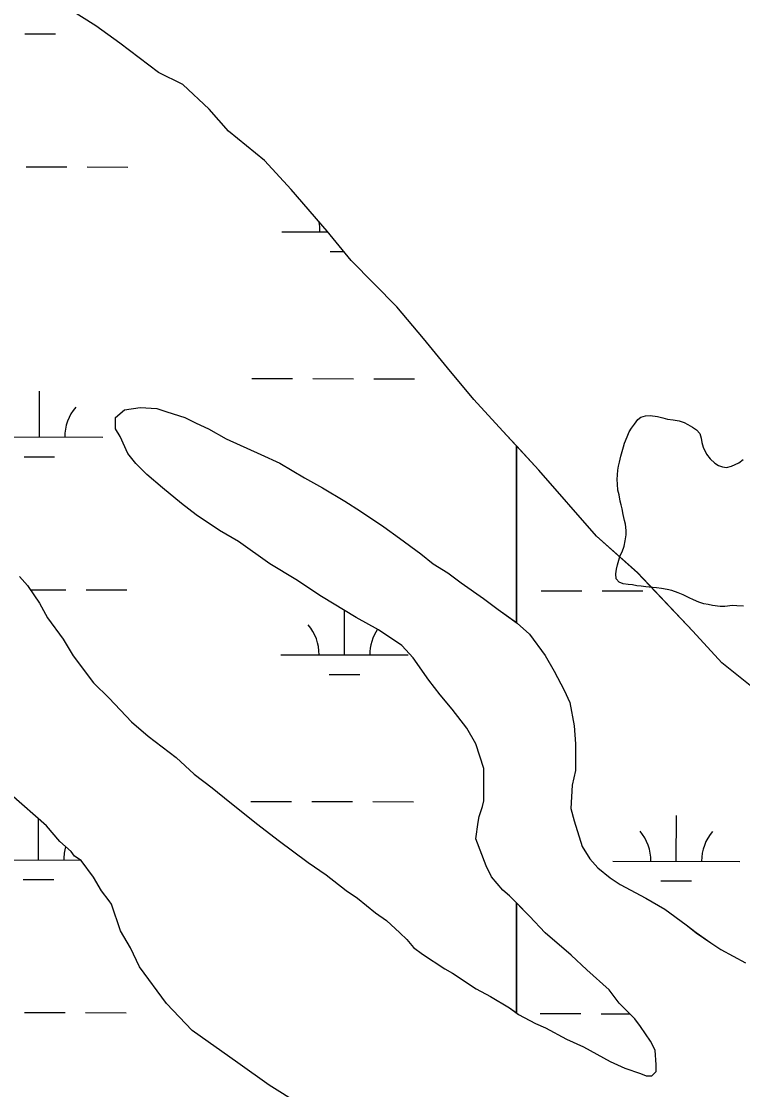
# Model space of a CAD drawing. Extents: x 3187622 to 3225504, y 800805 to 826213.
# Drawn here: x 3214612 to 3215180, y 821167 to 822008 of the extents above; entities that cross this region are included whole.
import ezdxf

# ---------------------------------------------------------------- set-up
doc = ezdxf.new("R2010")
doc.units = 0
for name, color, linetype in [('V-SITE-VEGE', 7, 'Continuous'), ('V-TOPO-SHOR', 7, 'Continuous'), ('V-WETL-SWMP', 7, 'Continuous')]:
    doc.layers.add(name, color=color, linetype=linetype)

msp = doc.modelspace()

# ---------------------------------------------------------------- linework, layer by layer
at = {"layer": 'V-SITE-VEGE'}
for p, q in [((3214670.99, 822004.03), (3214646.29, 822019.46)), ((3214689.98, 821990.55), (3214670.99, 822004.03)), ((3214720.35, 821967.45), (3214689.98, 821990.55)), ((3214739.37, 821957.79), (3214720.35, 821967.45)), ((3214760.23, 821938.57), (3214739.37, 821957.79)), ((3214775.37, 821921.3), (3214760.23, 821938.57)), ((3214803.84, 821898.22), (3214775.37, 821921.3)), ((3214824.67, 821875.19), (3214803.84, 821898.22)), ((3214853.07, 821842.56), (3214824.67, 821875.19)), ((3214872, 821819.54), (3214853.07, 821842.56)), ((3214908, 821783.06), (3214872, 821819.54)), ((3214928.82, 821758.11), (3214908, 821783.06)), ((3214947.75, 821735.1), (3214928.82, 821758.11)), ((3214968.57, 821710.16), (3214947.75, 821735.1)), ((3214991.29, 821685.2), (3214968.57, 821710.16)), ((3214686.52, 821695.86), (3214693.55, 821702.03)), ((3214693.55, 821702.03), (3214705.87, 821703.8)), ((3214705.87, 821703.8), (3214719.07, 821702.93)), ((3214719.07, 821702.93), (3214726.99, 821700.3)), ((3214726.99, 821700.3), (3214741.08, 821695.91)), ((3214686.53, 821687.07), (3214686.52, 821695.86)), ((3214741.08, 821695.91), (3214749.88, 821691.52)), ((3214749.88, 821691.52), (3214759.56, 821687.13)), ((3214690.05, 821680.91), (3214686.53, 821687.07)), ((3214759.56, 821687.13), (3214773.65, 821679.22)), ((3215019.71, 821654.49), (3214991.29, 821685.2)), ((3214696.22, 821667.71), (3214690.05, 821680.91)), ((3214773.65, 821679.22), (3214800.94, 821666.93)), ((3214702.39, 821659.8), (3214696.22, 821667.71)), ((3214800.94, 821666.93), (3214815.9, 821659.9)), ((3214711.2, 821651.01), (3214702.39, 821659.8)), ((3214815.9, 821659.9), (3214835.27, 821648.48)), ((3214723.52, 821640.46), (3214711.2, 821651.01)), ((3214835.27, 821648.48), (3214849.35, 821640.57)), ((3215065.15, 821602.68), (3215019.71, 821654.49)), ((3214738.49, 821628.16), (3214723.52, 821640.46)), ((3214849.35, 821640.57), (3214866.96, 821630.03)), ((3214749.94, 821619.36), (3214738.49, 821628.16)), ((3214866.96, 821630.03), (3214879.29, 821622.12)), ((3214768.43, 821607.06), (3214749.94, 821619.36)), ((3214879.29, 821622.12), (3214897.78, 821609.82)), ((3214783.4, 821598.28), (3214768.43, 821607.06)), ((3214897.78, 821609.82), (3214910.1, 821601.03)), ((3214808.05, 821580.7), (3214783.4, 821598.28)), ((3214910.1, 821601.03), (3214926.83, 821588.72)), ((3215097.39, 821573.84), (3215065.15, 821602.68)), ((3214926.83, 821588.72), (3214936.52, 821580.81)), ((3214828.3, 821568.4), (3214808.05, 821580.7)), ((3214936.52, 821580.81), (3214947.97, 821573.78)), ((3214947.97, 821573.78), (3214958.53, 821565.87)), ((3215140.97, 821527.77), (3215097.39, 821573.84)), ((3214610.95, 821570.85), (3214617.12, 821563.81)), ((3214617.12, 821563.81), (3214626.81, 821549.74)), ((3214848.55, 821555.22), (3214828.3, 821568.4)), ((3214958.53, 821565.87), (3214976.14, 821553.57)), ((3214875.84, 821538.52), (3214848.55, 821555.22)), ((3214626.81, 821549.74), (3214632.98, 821538.31)), ((3214976.14, 821553.57), (3214987.59, 821544.78)), ((3214632.98, 821538.31), (3214645.31, 821521.6)), ((3214893.45, 821528.86), (3214875.84, 821538.52)), ((3214987.59, 821544.78), (3215002.56, 821534.23)), ((3215002.56, 821534.23), (3215012.24, 821525.44)), ((3214645.31, 821521.6), (3214653.24, 821508.41)), ((3214911.94, 821516.55), (3214893.45, 821528.86)), ((3215012.24, 821525.44), (3215024.58, 821508.73)), ((3215163.69, 821502.81), (3215140.97, 821527.77)), ((3214920.75, 821506.88), (3214911.94, 821516.55)), ((3214653.24, 821508.41), (3214669.1, 821487.3)), ((3214933.08, 821489.3), (3214920.75, 821506.88)), ((3215024.58, 821508.73), (3215031.63, 821496.42)), ((3215031.63, 821496.42), (3215039.56, 821481.47)), ((3215199.75, 821473.96), (3215163.69, 821502.81)), ((3214941.89, 821477.86), (3214933.08, 821489.3)), ((3214669.1, 821487.3), (3214681.43, 821475)), ((3215039.56, 821481.47), (3215043.97, 821471.79)), ((3214681.43, 821475), (3214699.05, 821456.53)), ((3214951.58, 821466.43), (3214941.89, 821477.86)), ((3215043.97, 821471.79), (3215047.5, 821453.32)), ((3214963.03, 821451.48), (3214951.58, 821466.43)), ((3214699.05, 821456.53), (3214712.25, 821445.11)), ((3214970.08, 821439.17), (3214963.03, 821451.48)), ((3215047.5, 821453.32), (3215048.4, 821439.24)), ((3214712.25, 821445.11), (3214734.27, 821428.41)), ((3214976.26, 821419.82), (3214970.08, 821439.17)), ((3215048.4, 821439.24), (3215048.41, 821418.12)), ((3214734.27, 821428.41), (3214748.36, 821415.22)), ((3214748.36, 821415.22), (3214762.45, 821404.67)), ((3214976.27, 821408.38), (3214976.26, 821419.82)), ((3215048.41, 821418.12), (3215045.79, 821406.68)), ((3214762.45, 821404.67), (3214776.53, 821393.24)), ((3214976.28, 821394.3), (3214976.27, 821408.38)), ((3215045.79, 821406.68), (3215044.92, 821388.2)), ((3214632.24, 821374.64), (3214604.06, 821399.25)), ((3214776.53, 821393.24), (3214798.55, 821375.67)), ((3214972.77, 821381.98), (3214975.4, 821389.9)), ((3214975.4, 821389.9), (3214976.28, 821394.3)), ((3215044.92, 821388.2), (3215047.57, 821378.52)), ((3214971.9, 821377.58), (3214972.77, 821381.98)), ((3215047.57, 821378.52), (3215053.75, 821358.29)), ((3214642.81, 821362.33), (3214632.24, 821374.64)), ((3214798.55, 821375.67), (3214814.4, 821363.36)), ((3214970.15, 821364.38), (3214971.9, 821377.58)), ((3214651.62, 821354.42), (3214642.81, 821362.33)), ((3214814.4, 821363.36), (3214838.17, 821345.78)), ((3214978.09, 821343.26), (3214970.15, 821364.38)), ((3214654.26, 821350.9), (3214651.62, 821354.42)), ((3215053.75, 821358.29), (3215059.91, 821348.61)), ((3214659.54, 821347.39), (3214654.26, 821350.9)), ((3214669.23, 821334.2), (3214659.54, 821347.39)), ((3214838.17, 821345.78), (3214852.26, 821336.11)), ((3215059.91, 821348.61), (3215066.08, 821341.58)), ((3214982.49, 821334.47), (3214978.09, 821343.26)), ((3215066.08, 821341.58), (3215075.77, 821333.67)), ((3214675.4, 821323.64), (3214669.23, 821334.2)), ((3214852.26, 821336.11), (3214868.11, 821323.81)), ((3214991.3, 821323.92), (3214982.49, 821334.47)), ((3215075.77, 821333.67), (3215083.69, 821328.4)), ((3215083.69, 821328.4), (3215103.94, 821317.86)), ((3214681.57, 821315.73), (3214675.4, 821323.64)), ((3214868.11, 821323.81), (3214876.92, 821317.66)), ((3214996.58, 821319.52), (3214991.3, 821323.92)), ((3214683.33, 821313.09), (3214681.57, 821315.73)), ((3214690.39, 821291.98), (3214683.33, 821313.09)), ((3214876.92, 821317.66), (3214891, 821306.23)), ((3215012.44, 821303.7), (3214996.58, 821319.52)), ((3215103.94, 821317.86), (3215118.9, 821309.07)), ((3214891, 821306.23), (3214899.81, 821300.08)), ((3215024.77, 821290.51), (3215012.44, 821303.7)), ((3215118.9, 821309.07), (3215135.64, 821296.76)), ((3214899.81, 821300.08), (3214910.38, 821290.41)), ((3215135.64, 821296.76), (3215143.56, 821290.61)), ((3214698.32, 821278.79), (3214690.39, 821291.98)), ((3214910.38, 821290.41), (3214915.66, 821285.13)), ((3215045.02, 821272.93), (3215024.77, 821290.51)), ((3215143.56, 821290.61), (3215155, 821282.71)), ((3214705.37, 821263.83), (3214698.32, 821278.79)), ((3214915.66, 821285.13), (3214920.95, 821278.98)), ((3214920.95, 821278.98), (3214927.99, 821273.71)), ((3215155, 821282.71), (3215162.93, 821277.43)), ((3214927.99, 821273.71), (3214945.6, 821262.28)), ((3215057.35, 821261.5), (3215045.02, 821272.93)), ((3215162.93, 821277.43), (3215182.3, 821266.89)), ((3214726.52, 821234.81), (3214705.37, 821263.83)), ((3214945.6, 821262.28), (3214951.76, 821258.77)), ((3215074.96, 821245.68), (3215057.35, 821261.5)), ((3214951.76, 821258.77), (3214970.25, 821246.46)), ((3214970.25, 821246.46), (3214981.69, 821240.32)), ((3215082.89, 821235.12), (3215074.96, 821245.68)), ((3214981.69, 821240.32), (3214996.66, 821231.53)), ((3214746.78, 821213.71), (3214726.52, 821234.81)), ((3214996.66, 821231.53), (3215003.7, 821226.26)), ((3215095.22, 821222.82), (3215082.89, 821235.12)), ((3215003.7, 821226.26), (3215016.91, 821219.23)), ((3215016.91, 821219.23), (3215024.83, 821215.72)), ((3215099.63, 821216.66), (3215095.22, 821222.82)), ((3214782.88, 821188.22), (3214746.78, 821213.71)), ((3215024.83, 821215.72), (3215041.56, 821206.93)), ((3215107.56, 821205.23), (3215099.63, 821216.66)), ((3215041.56, 821206.93), (3215054.76, 821200.78)), ((3215111.08, 821198.19), (3215107.56, 821205.23)), ((3215054.76, 821200.78), (3215075.89, 821189.36)), ((3215111.97, 821186.75), (3215111.08, 821198.19)), ((3214807.53, 821170.65), (3214782.88, 821188.22)), ((3215075.89, 821189.36), (3215087.34, 821184.09)), ((3215111.98, 821181.47), (3215111.97, 821186.75)), ((3215087.34, 821184.09), (3215099.66, 821179.7)), ((3215099.66, 821179.7), (3215104.06, 821177.95)), ((3215104.06, 821177.95), (3215108.46, 821177.95)), ((3215108.46, 821177.95), (3215111.98, 821181.47)), ((3214831.3, 821155.71), (3214807.53, 821170.65))]:
    msp.add_line(p, q, dxfattribs=at)
at = {"layer": 'V-TOPO-SHOR'}
msp.add_lwpolyline([(3215180.64, 821547.46), (3215175.46, 821547.87), (3215172.1, 821548.01), (3215165.95, 821547.3), (3215162.31, 821547.3), (3215156.43, 821547.99), (3215152.93, 821548.69), (3215149.57, 821549.39), (3215145.65, 821550.64), (3215141.31, 821552.46), (3215137.95, 821554.13), (3215133.33, 821556.37), (3215129.42, 821557.91), (3215124.38, 821559.86), (3215120.74, 821560.7), (3215116.26, 821561.39), (3215112.2, 821561.95), (3215108.98, 821562.23), (3215103.8, 821562.64), (3215100.31, 821563.2), (3215096.67, 821563.47), (3215093.31, 821564.17), (3215090.09, 821564.59), (3215086.03, 821565.14), (3215082.81, 821566.26), (3215080.57, 821569.06), (3215080.29, 821572.97), (3215080.71, 821576.61), (3215081.68, 821580.11), (3215082.66, 821583.75), (3215083.77, 821587.39), (3215085.17, 821590.19), (3215086.85, 821594.81), (3215087.68, 821598.87), (3215088.38, 821603.62), (3215088.38, 821606.98), (3215087.81, 821611.88), (3215087.11, 821614.96), (3215086.12, 821619.57), (3215085.28, 821624.05), (3215084.58, 821627.13), (3215083.74, 821630.07), (3215082.75, 821634.96), (3215081.91, 821638.88), (3215081.48, 821643.5), (3215081.34, 821647.14), (3215081.9, 821654.41), (3215082.45, 821657.63), (3215083.15, 821660.85), (3215084.27, 821665.47), (3215086.36, 821672.74), (3215087.2, 821675.68), (3215089.15, 821680.72), (3215090.82, 821684.64), (3215092.64, 821687.58), (3215094.88, 821690.8), (3215097.67, 821694.3), (3215100.05, 821696.26), (3215103.55, 821697.25), (3215107.33, 821697.53), (3215113.06, 821696.7), (3215117.26, 821695.72), (3215120.9, 821694.74), (3215125.38, 821694.05), (3215130, 821693.21), (3215133.91, 821691.96), (3215136.85, 821690.42), (3215140.64, 821688.32), (3215143.72, 821686.23), (3215146.24, 821683.43), (3215147.36, 821679.79), (3215148.06, 821676.3), (3215148.9, 821672.66), (3215151.57, 821667.07), (3215154.51, 821663.29), (3215158.15, 821660.08), (3215161.09, 821658.26), (3215164.17, 821657.14), (3215167.25, 821656.58), (3215171.17, 821657.71), (3215174.24, 821658.83), (3215177.04, 821660.23), (3215180.4, 821662.89)], dxfattribs=at)
at = {"layer": 'V-WETL-SWMP'}
for p, q in [((3214615.22, 821997.79), (3214639.22, 821997.74)), ((3214616.17, 821893.14), (3214648.17, 821893.08)), ((3214664.17, 821893.05), (3214696.17, 821892.98)), ((3214817.38, 821841.99), (3214853.6, 821841.92)), ((3214855.35, 821826.48), (3214866.31, 821826.46)), ((3214793.73, 821726.61), (3214825.73, 821726.54)), ((3214841.73, 821726.51), (3214873.73, 821726.45)), ((3214889.73, 821726.41), (3214921.73, 821726.35)), ((3214626.58, 821680.52), (3214626.65, 821716.52)), ((3214576.58, 821680.62), (3214676.58, 821680.42)), ((3215019.72, 821654.49), (3215002.03, 821673.61)), ((3215002.03, 821673.61), (3215002.03, 821534.61)), ((3214614.54, 821665.11), (3214638.54, 821665.06)), ((3215065.16, 821602.68), (3215019.72, 821654.49)), ((3215097.4, 821573.85), (3215065.16, 821602.68)), ((3215140.97, 821527.77), (3215097.4, 821573.85)), ((3214619.43, 821560.46), (3214647.49, 821560.41)), ((3214663.49, 821560.37), (3214695.49, 821560.31)), ((3215021.39, 821559.64), (3215053.39, 821559.58)), ((3215069.39, 821559.54), (3215101.39, 821559.48)), ((3214866.7, 821509.22), (3214866.77, 821544.07)), ((3215002.03, 821534.61), (3215002.57, 821534.24)), ((3215002.57, 821534.24), (3215012.25, 821525.44)), ((3215012.25, 821525.44), (3215024.59, 821508.74)), ((3215163.7, 821502.82), (3215140.97, 821527.77)), ((3214816.7, 821509.32), (3214916.7, 821509.11)), ((3215024.59, 821508.74), (3215031.64, 821496.42)), ((3215031.64, 821496.42), (3215039.57, 821481.47)), ((3215199.76, 821473.96), (3215163.7, 821502.82)), ((3214854.67, 821493.81), (3214878.67, 821493.76)), ((3215039.57, 821481.47), (3215043.98, 821471.8)), ((3215043.98, 821471.8), (3215047.51, 821453.32)), ((3215047.51, 821453.32), (3215048.4, 821439.24)), ((3215048.4, 821439.24), (3215048.42, 821418.12)), ((3215048.42, 821418.12), (3215045.79, 821406.68)), ((3215045.79, 821406.68), (3215044.93, 821388.2)), ((3214793.06, 821393.93), (3214825.06, 821393.87)), ((3214841.06, 821393.84), (3214873.06, 821393.77)), ((3214889.06, 821393.74), (3214921.06, 821393.67)), ((3215044.93, 821388.2), (3215047.58, 821378.53)), ((3214625.9, 821347.84), (3214625.96, 821380.12)), ((3215047.58, 821378.53), (3215053.75, 821358.29)), ((3215127.81, 821346.82), (3215127.88, 821382.82)), ((3215053.75, 821358.29), (3215059.92, 821348.62)), ((3214575.9, 821347.95), (3214658.96, 821347.78)), ((3215059.92, 821348.62), (3215066.09, 821341.58)), ((3215077.81, 821346.92), (3215177.81, 821346.72)), ((3215066.09, 821341.58), (3215075.77, 821333.67)), ((3214613.87, 821332.44), (3214637.87, 821332.39)), ((3215075.77, 821333.67), (3215083.7, 821328.4)), ((3215083.7, 821328.4), (3215103.95, 821317.86)), ((3215115.77, 821331.41), (3215139.77, 821331.37)), ((3215103.95, 821317.86), (3215118.91, 821309.07)), ((3215118.91, 821309.07), (3215135.64, 821296.77)), ((3215135.64, 821296.77), (3215143.57, 821290.62)), ((3215143.57, 821290.62), (3215155.01, 821282.71)), ((3215155.01, 821282.71), (3215162.94, 821277.43)), ((3215162.94, 821277.43), (3215182.31, 821266.89)), ((3214614.81, 821227.8), (3214646.81, 821227.73)), ((3214662.81, 821227.7), (3214694.81, 821227.63)), ((3215020.72, 821226.97), (3215052.72, 821226.9)), ((3215068.72, 821226.87), (3215091.2, 821226.83))]:
    msp.add_line(p, q, dxfattribs=at)
for points in [[(3214693.55, 821702.03), (3214705.87, 821703.8), (3214719.07, 821702.93), (3214726.99, 821700.3), (3214741.07, 821695.91), (3214749.88, 821691.52), (3214759.56, 821687.13), (3214773.65, 821679.22), (3214800.94, 821666.93), (3214815.9, 821659.9), (3214835.27, 821648.48), (3214849.35, 821640.57), (3214866.96, 821630.03), (3214879.29, 821622.12), (3214897.78, 821609.82), (3214910.1, 821601.03), (3214926.83, 821588.72), (3214936.52, 821580.81), (3214947.97, 821573.78), (3214958.53, 821565.87), (3214976.14, 821553.57), (3214987.59, 821544.78), (3215002.02, 821534.61), (3215002.02, 821673.61), (3214991.29, 821685.2), (3214968.57, 821710.16), (3214947.75, 821735.09), (3214928.82, 821758.11), (3214908, 821783.06), (3214872, 821819.54), (3214853.07, 821842.56), (3214824.67, 821875.18), (3214803.84, 821898.22), (3214775.37, 821921.3), (3214760.23, 821938.57), (3214739.37, 821957.79), (3214720.35, 821967.45), (3214689.98, 821990.55), (3214670.99, 822004.03), (3214646.29, 822019.46)], [(3214610.95, 821570.85), (3214617.12, 821563.81), (3214626.81, 821549.74), (3214632.98, 821538.31), (3214645.31, 821521.6), (3214653.24, 821508.41), (3214669.1, 821487.3), (3214681.43, 821475), (3214699.05, 821456.53), (3214712.25, 821445.1), (3214734.27, 821428.41), (3214748.36, 821415.22), (3214762.45, 821404.67), (3214776.54, 821393.24), (3214798.55, 821375.67), (3214814.4, 821363.36), (3214838.17, 821345.78), (3214852.26, 821336.11), (3214868.11, 821323.81), (3214876.91, 821317.66), (3214891, 821306.23), (3214899.81, 821300.08), (3214910.38, 821290.41), (3214915.66, 821285.13), (3214920.95, 821278.98), (3214927.99, 821273.71), (3214945.6, 821262.28), (3214951.76, 821258.77), (3214970.25, 821246.46), (3214981.69, 821240.32), (3214996.66, 821231.53), (3215002.02, 821227.52), (3215002.02, 821314.1), (3214996.58, 821319.52), (3214991.3, 821323.92), (3214982.49, 821334.47), (3214978.08, 821343.26), (3214970.15, 821364.38), (3214971.9, 821377.58), (3214972.77, 821381.98), (3214975.4, 821389.9), (3214976.28, 821394.3), (3214976.26, 821419.82), (3214970.08, 821439.17), (3214963.03, 821451.48), (3214951.58, 821466.43), (3214941.89, 821477.86), (3214933.08, 821489.29), (3214920.75, 821506.88), (3214911.94, 821516.55), (3214893.45, 821528.86), (3214875.84, 821538.52), (3214848.55, 821555.22), (3214828.3, 821568.4), (3214808.05, 821580.7), (3214783.4, 821598.28), (3214768.43, 821607.06), (3214749.94, 821619.36), (3214738.49, 821628.16), (3214723.52, 821640.46), (3214711.2, 821651.01), (3214702.39, 821659.8), (3214696.22, 821667.71), (3214690.05, 821680.91), (3214686.53, 821687.07), (3214686.52, 821695.86), (3214693.55, 821702.03)], [(3214831.3, 821155.71), (3214807.53, 821170.65), (3214782.87, 821188.22), (3214746.77, 821213.71), (3214726.52, 821234.81), (3214705.37, 821263.83), (3214698.32, 821278.79), (3214690.39, 821291.98), (3214683.33, 821313.09), (3214681.57, 821315.73), (3214675.4, 821323.64), (3214669.23, 821334.2), (3214659.54, 821347.39), (3214654.26, 821350.9), (3214651.62, 821354.42), (3214642.81, 821362.33), (3214632.24, 821374.64), (3214604.06, 821399.25)]]:
    msp.add_lwpolyline(points, dxfattribs=at)
msp.add_lwpolyline([(3215002.02, 821314.1), (3215002.02, 821227.52), (3215003.71, 821226.26), (3215016.91, 821219.23), (3215024.83, 821215.71), (3215041.56, 821206.93), (3215054.76, 821200.78), (3215075.89, 821189.36), (3215087.34, 821184.09), (3215099.66, 821179.7), (3215104.06, 821177.95), (3215108.46, 821177.95), (3215111.98, 821181.47), (3215111.97, 821186.75), (3215111.08, 821198.19), (3215107.56, 821205.23), (3215099.63, 821216.66), (3215095.22, 821222.82), (3215082.89, 821235.12), (3215074.96, 821245.68), (3215057.35, 821261.5), (3215045.02, 821272.93), (3215024.77, 821290.51), (3215012.44, 821303.7)], close=True, dxfattribs=at)
for centre, start, end in [((3214812.14, 821842.48), 359.11148, 12.38613), ((3214681.82, 821680.88), 139.11148, 180.65514), ((3214811.46, 821509.8), 359.11148, 40.65514), ((3214921.94, 821509.58), 146.04748, 180.65514), ((3215072.56, 821347.41), 359.11148, 40.65514), ((3215183.05, 821347.18), 139.11148, 180.65514), ((3214681.14, 821348.21), 163.44895, 180.65514)]:
    msp.add_arc(centre, 35.25, start, end, dxfattribs=at)

doc.saveas('drawing.dxf')
